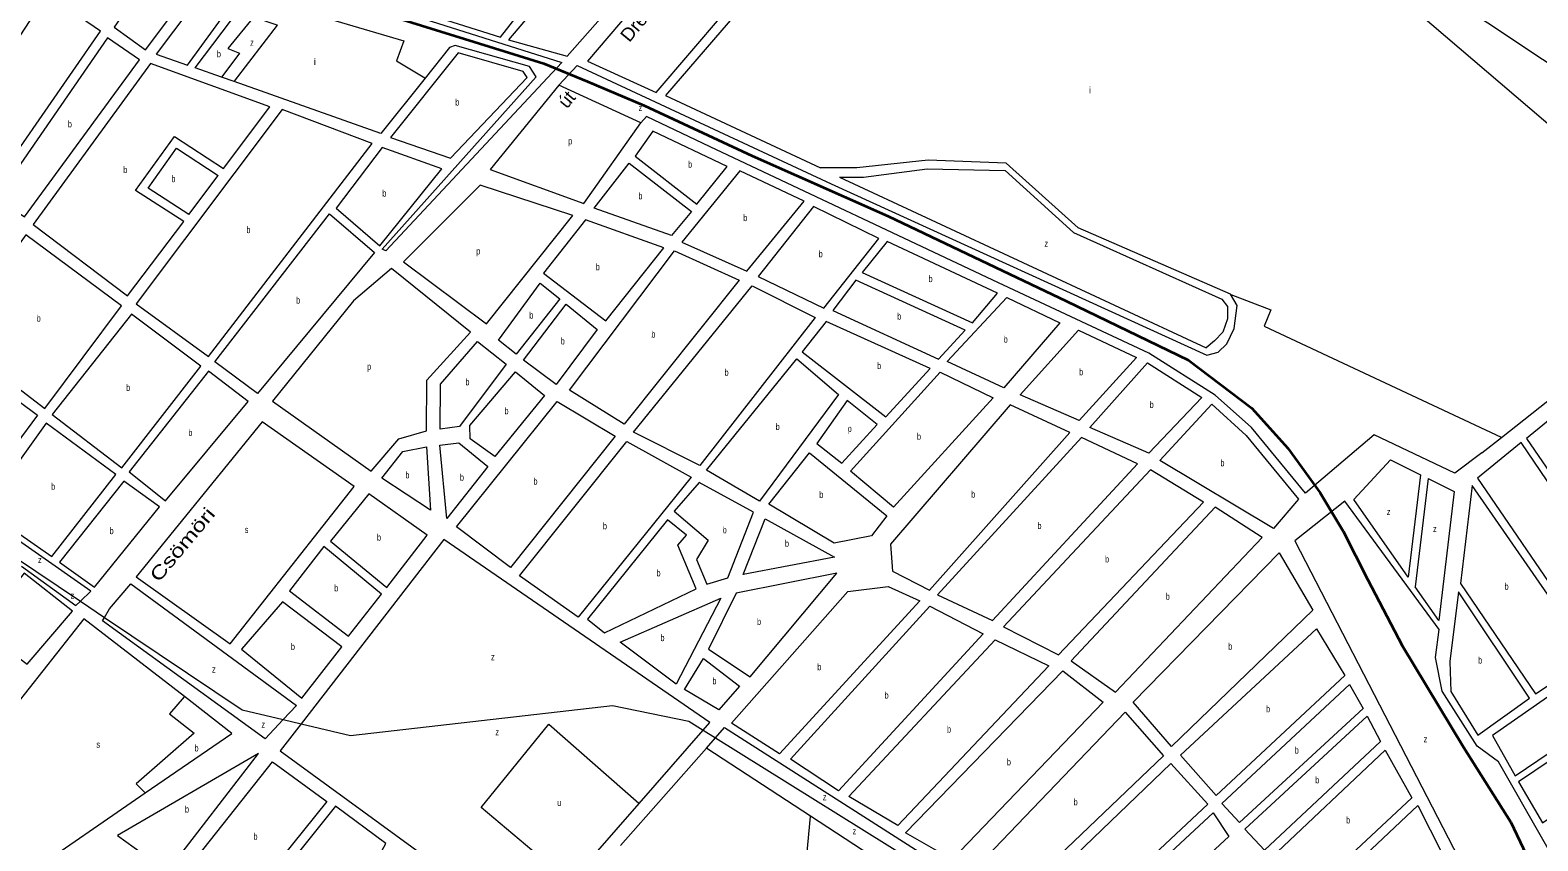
# Model space of a CAD drawing. Extents: x 639657 to 671642, y 222838 to 252123.
# Drawn here: x 655224 to 657488, y 241884 to 243103 of the extents above; entities that cross this region are included whole.
import ezdxf
from ezdxf.enums import TextEntityAlignment as Align

# ---------------------------------------------------------------- set-up
doc = ezdxf.new("R2010")
doc.units = 0
doc.header["$LTSCALE"] = 4
for name, color, linetype, lineweight in [('1', 7, 'Continuous', 13), ('15', 7, 'Continuous', 13), ('21', 7, 'Continuous', 13), ('57', 7, 'Continuous', 35)]:
    doc.layers.add(name, color=color, linetype=linetype, lineweight=lineweight)
doc.layers.add('22', color=7, linetype='Continuous')
doc.layers.add('7', color=7, linetype='Continuous')

msp = doc.modelspace()

# ---------------------------------------------------------------- linework, layer by layer
at = {"layer": '1'}
for p, q in [((655462.19, 242825.9), (655506.051, 242884.195)), ((656439.247, 242881.71), (656989.589, 242625.18)), ((657403.91, 242467.54), (657433.215, 242490.7)), ((657311.745, 242434.599), (657293.127, 242280.895)), ((657323.172, 242428.91), (657303.581, 242266.039)), ((655844.76, 242337.2), (655630.564, 242060.254)), ((655210.654, 242297.268), (655292.426, 242237.901)), ((655292.426, 242237.901), (655299.171, 242244.41))]:
    msp.add_line(p, q, dxfattribs=at)
for points in [[(657128.23, 243345.25), (657330.59, 243168.94), (657658.81, 242950.17), (657711.33, 242924.11), (657866.39, 242902.52), (657903.96, 242867.45), (658544.36, 243542.51), (658559.88, 243580.37), (658553.03, 243606.2), (658105.6, 243996.14), (658005.152, 244081.628)], [(654988.64, 243509.65), (655013.717, 243549.956), (655322.248, 243286.946), (655386.526, 243256.929), (655729.339, 243146.865), (656022.158, 243053.954)], [(656450.581, 243321.776), (656177.852, 243004.638), (656410.441, 242896.004)], [(657433.215, 242490.7), (657785.88, 242769.42), (657787.2, 242777.69), (657516.89, 242950.12), (657095.804, 243310.217)], [(655511.251, 243032.115), (655471.44, 243046.21), (655552.76, 243153.84), (655615.017, 243136.225), (655657.17, 243124.299)], [(656022.158, 243053.954), (655757.906, 242770.933), (655752.193, 242773.792), (655983.591, 243032.513), (655973.593, 243048.236), (655862.178, 243079.683), (655853.387, 243076.733)], [(655853.387, 243076.733), (655816.794, 243030.89), (655750.23, 242947.5)], [(655404.19, 243052.63), (655228.35, 242810.91), (655370.12, 242703.53), (655454.28, 242815.386)], [(655513.955, 242894.7), (655583.77, 242987.49), (655404.19, 243052.63)], [(655750.23, 242947.5), (655530.093, 243025.443), (655511.251, 243032.115)], [(656017.85, 243020.16), (656045.011, 243049.666), (656426.391, 242871.704), (656990.604, 242614.413), (657007.745, 242618.701), (657020.6, 242631.566), (657032.027, 242654.436), (657036.313, 242688.742), (657026.314, 242705.894)], [(656017.85, 243020.16), (655914.53, 242893.35), (656055.42, 242842.04), (656140.91, 242963.68)], [(657403.91, 242467.54), (657363.413, 242437.168), (657242, 242494.343), (657139.156, 242407.15), (657057.738, 242505.779), (657003.459, 242554.378), (656903.472, 242617.272), (656677.787, 242723.047), (656244.985, 242927.451), (656149.283, 242973.192), (656140.91, 242963.68)], [(655454.28, 242815.386), (655382.121, 242861.675), (655440.328, 242943.221), (655513.955, 242894.7)], [(655462.19, 242825.9), (655400.811, 242865.274), (655443.663, 242925.309), (655506.051, 242884.195)], [(657026.314, 242705.894), (656797.772, 242805.952), (656689.214, 242903.151), (656572.087, 242907.439), (656464.958, 242896.004), (656410.441, 242896.004)], [(656439.247, 242881.71), (656474.956, 242881.71), (656570.658, 242894.575), (656687.786, 242891.716), (656790.63, 242798.805), (657013.458, 242698.747), (657022.029, 242687.312), (657022.029, 242668.73), (657014.887, 242648.718), (657002.031, 242635.854), (656989.589, 242625.18)], [(657293.127, 242280.895), (657211.26, 242397.23), (657266.79, 242456.98), (657311.745, 242434.599)], [(657323.172, 242428.91), (657362.36, 242409.4), (657339.23, 242215.38), (657303.581, 242266.039)], [(655299.171, 242244.41), (655314.873, 242259.562), (655147.322, 242376.691), (655132.464, 242356.416)], [(656234.597, 242050.884), (656244.43, 242062.15), (655844.76, 242337.2)], [(655342.961, 242233.118), (655375.101, 242270.641), (655623.64, 242087.678), (655603.755, 242066.574)], [(655304.45, 242218.19), (655077.93, 241931.43), (655213.74, 241830.45), (655396.658, 241956.518)], [(655396.658, 241956.518), (655526.36, 242045.91), (655455.304, 242101.074), (655304.45, 242218.19)], [(655603.755, 242066.574), (655576.503, 242037.65), (655332.249, 242214.895), (655335.322, 242220.122), (655342.961, 242233.118)], [(657535.18, 242123.195), (657419.84, 242042.48), (657453.79, 241981.91), (657574.181, 242063.922)], [(655630.564, 242060.254), (655599.16, 242019.65), (655970.83, 241748.67), (656034.683, 241821.83), (656138.378, 241940.64), (656234.597, 242050.884)], [(656110.02, 241877.21), (656239.193, 242023.611), (656253.082, 242039.353)], [(656253.082, 242039.353), (656266.52, 242054.583), (656594.72, 241844.564), (656583.9, 241832.979), (656563.661, 241811.308)], [(657580.08, 242054.956), (657458.7, 241972.82), (657494.81, 241911.47), (657619.266, 241995.403)]]:
    msp.add_lwpolyline(points, dxfattribs=at)
for points in [[(656268.14, 243333.45), (656200.73, 243388.07), (656061.82, 243230.26), (656106.23, 243195.11), (656099.2, 243187.08), (656055.33, 243222.24), (655942.168, 243088.26), (656030.379, 243063.481)], [(656366.01, 243245.9), (656282.15, 243316.35), (656060.724, 243056.097), (656163.568, 243008.927)], [(655973.62, 243147.64), (655770.18, 243241.83), (655729.87, 243155.96), (655930.28, 243092.25)], [(655475.85, 243178.85), (655412.07, 243197.81), (655349.95, 243107.53), (655397.02, 243072.99)], [(655492.38, 243172.69), (655413.2, 243066.68), (655460.12, 243050.41), (655538.21, 243158.02)], [(655249, 243156.67), (655091.42, 242916.18), (655162.86, 242860.88), (655329.58, 243101.45)], [(655339.88, 243091.32), (655173.7, 242850.76), (655215.35, 242822.08), (655388.01, 243058.41)], [(655866.37, 243068.87), (655764.79, 242941.71), (655854.84, 242910.22), (655970.021, 243031.799), (655963.91, 243040.67)], [(655602.08, 242983.35), (655383.13, 242691.28), (655491.34, 242612.11), (655737.46, 242932.35)], [(656270.5, 242898.13), (656158.76, 242950.93), (656132.21, 242913.63), (656224.76, 242841.31)], [(655752.56, 242926.56), (655683.47, 242835.15), (655749, 242778.73), (655842.08, 242894.53)], [(656187, 242794.23), (656070.53, 242835.18), (656123.16, 242902.8), (656216.79, 242830.49)], [(656299.82, 242740.36), (656385.99, 242845.89), (656289.37, 242891.3), (656202.14, 242784.15)], [(655899.28, 242869.75), (655784.16, 242754.84), (655909.18, 242661.65), (656038.91, 242824.16)], [(656400.04, 242837.94), (656317.09, 242732.44), (656415.35, 242684.89), (656498.3, 242789.86)], [(655501.08, 242604.12), (655673.32, 242827), (655741.03, 242768.45), (655564.93, 242556.83)], [(656057.78, 242817.87), (655994.5, 242737.8), (656088.12, 242666.02), (656175.33, 242775.86)], [(655106.71, 242641.12), (655245.8, 242534.26), (655361.12, 242688.41), (655217.19, 242795.23)], [(656510.7, 242785.13), (656472.94, 242738.59), (656638.63, 242663.12), (656676.42, 242707.51)], [(656288.65, 242726.83), (656115.82, 242510.39), (656033.5, 242561.58), (656191.5, 242771.16)], [(655709.4, 242696.17), (655587.61, 242545.19), (655735.82, 242440.02), (655777.33, 242488.74), (655818.8, 242500.59), (655819.57, 242576.7), (655885.07, 242648.73), (655766.51, 242744.48)], [(655953.62, 242615.98), (655927.1, 242636.72), (655989.79, 242722.71), (656019.03, 242698.77)], [(656402.57, 242670.81), (656229.24, 242448.46), (656129.89, 242498.69), (656308.08, 242718.39)], [(656627.98, 242651.74), (656463.9, 242727.22), (656429.36, 242681.25), (656588.04, 242608.41)], [(656685.71, 242565.16), (656600.97, 242604.76), (656690.45, 242701.18), (656769.8, 242663.15)], [(655375.74, 242676.17), (655256.63, 242525.22), (655361.62, 242444.94), (655480.17, 242598.04)], [(656013.61, 242570.13), (655964.45, 242606.94), (656028.57, 242690.77), (656075.33, 242653.02)], [(656383.12, 242619.59), (656508.69, 242521.75), (656575.26, 242594.33), (656419.28, 242665.04)], [(656885.3, 242610.91), (656799.03, 242516.13), (656710.53, 242554.62), (656797.85, 242652.1)], [(654991.93, 242486.98), (655096.62, 242627.06), (655234.6, 242523.96), (655136.83, 242391.99)], [(655938.7, 242600.81), (655868.45, 242507.34), (655839.56, 242503.24), (655840.05, 242570.96), (655895.74, 242634.73)], [(656437.44, 242555.01), (656318.95, 242394.93), (656239.52, 242441.56), (656375.15, 242608.78)], [(656903.75, 242467.02), (656815.25, 242505.52), (656901.49, 242602.98), (656983.13, 242550.46)], [(655491.53, 242590.07), (655372.42, 242439.12), (655427.09, 242395.51), (655551.05, 242544.89)], [(655884.13, 242508.45), (655952.78, 242589.11), (655996.1, 242553.46), (655921.63, 242462), (655884.31, 242488.56)], [(656669.72, 242549.98), (656520.08, 242385.87), (656455.64, 242440.15), (656590.36, 242588.55)], [(655945.12, 242295.05), (655863.95, 242356.18), (656014.99, 242544.48), (656101.99, 242492.54)], [(656450.42, 242545.99), (656405.28, 242481.65), (656442.64, 242451.87), (656495.89, 242510.36)], [(656515.73, 242330.47), (656518.77, 242289.65), (656574.39, 242261.1), (656785.21, 242498.28), (656695.61, 242539.45)], [(657128.52, 242397.96), (657090.74, 242353.58), (656919.97, 242455.87), (656998.26, 242540.91), (657049.9, 242493.65)], [(657536.62, 242542.93), (657471.04, 242489.24), (657654.59, 242221.21), (657720.07, 242266.33)], [(655256.33, 242311.84), (655352.56, 242435.19), (655247.6, 242512.24), (655154.65, 242382.47)], [(655382.93, 242281.19), (655524.11, 242180.26), (655710.22, 242416.69), (655572.29, 242513.89)], [(656802.48, 242490.36), (656586.27, 242254.21), (656668.86, 242215.67), (656886.69, 242450.76)], [(655825.05, 242381.52), (655752.04, 242429.41), (655783.41, 242469.44), (655818.8, 242476.73)], [(655849.33, 242368.95), (655838.7, 242479.04), (655867.69, 242482.51), (655911.01, 242446.86)], [(656046.83, 242220.66), (655958.67, 242282.8), (656119.8, 242484.63), (656216.49, 242431.16)], [(656394.12, 242467.58), (656509.98, 242372.89), (656487.13, 242342.6), (656431.31, 242331.92), (656332.97, 242390.21)], [(657462.6, 242482.82), (657396.99, 242429.63), (657576.84, 242166.67), (657645.75, 242213.45)], [(655364.48, 242425.08), (655267.69, 242303.34), (655320.17, 242265.62), (655418.04, 242386.29)], [(656228.39, 242423.19), (656190.6, 242379.88), (656242.05, 242336.24), (656224.56, 242307.07), (656239.93, 242270.11), (656271.57, 242279.52), (656309.95, 242378.19)], [(656906.12, 242441.78), (656685.61, 242206.14), (656768.22, 242163.83), (656985.56, 242393.54)], [(655732.35, 242406.13), (655674.91, 242334.7), (655759.38, 242265), (655819.98, 242343.98)], [(657389.25, 242418.4), (657371.69, 242270.9), (657484.43, 242105.18), (657567.76, 242160.68)], [(657003.37, 242385.63), (656787.12, 242154.85), (656853.65, 242107.58), (657073.65, 242340.53)], [(657123.06, 242335.45), (657456.15, 241689.11), (657563.691, 241766.365), (657428.615, 242003.194), (657396.8, 242026.654), (657344.333, 242109.32), (657334.286, 242160.149), (657339.867, 242202.041), (657198.094, 242394.744)], [(656181.03, 242366.9), (656060.84, 242217.55), (656086.28, 242196.8), (656223.87, 242262.99), (656196.42, 242328.87), (656209.19, 242344.02)], [(656431.49, 242310.96), (656294.64, 242284.55), (656327.25, 242368.13)], [(655664.77, 242326.56), (655613.2, 242260.02), (655701.95, 242191.96), (655751.4, 242255.26)], [(656880.12, 242092.75), (657099.41, 242317.4), (657149.86, 242230.99), (656937.68, 242026.05)], [(655214.62, 242286.77), (655147.6, 242203.97), (655219.03, 242149.75), (655287.15, 242229.33)], [(656284.13, 242256.51), (656242.39, 242172.32), (656305.11, 242130.92), (656434.93, 242286.8)], [(656276.69, 242061.35), (656451.84, 242258.99), (656511.98, 242266.49), (656560.01, 242244.85), (656349.12, 242015.2)], [(655602.59, 242243.8), (655540.85, 242172.34), (655631.8, 242098.93), (655691.88, 242175.76)], [(656261.08, 242249.33), (656193.93, 242119.78), (656109.52, 242183.02)], [(657475.35, 242098.66), (657368.74, 242258.57), (657355.79, 242154.03), (657357.3, 242109), (657397.92, 242043.2)], [(656365.32, 242007.27), (656574.6, 242236.91), (656655.05, 242195.67), (656437.77, 241959.51)], [(656951.06, 242013.35), (657155.52, 242203.01), (657198.02, 242133.04), (657004.98, 241952.45)], [(656452.9, 241951.04), (656672.87, 242186.68), (656753.31, 242147.58), (656526.92, 241907.59)], [(656257.7, 242081.08), (656206.36, 242111.82), (656234.99, 242158.28), (656289.11, 242116.81)], [(656538.31, 241896.4), (656774.35, 242139.7), (656834.96, 242092.91), (656608.54, 241856.14)], [(657013.15, 241940.69), (657205.13, 242119.13), (657225.33, 242083.29), (657039.74, 241911.89)], [(656636.67, 241836.49), (656867.89, 242077.6), (656925.44, 242011.97), (656701.51, 241797.8)], [(657047.89, 241901.75), (657231.35, 242071.51), (657251.57, 242033.52), (657077.19, 241870.28)], [(655566.4, 242015.61), (655355.12, 241892.37), (655429.78, 241838.18)], [(657088.04, 241859.09), (657258.67, 242020.68), (657298.53, 241949), (657139.62, 241800.4)], [(655447.09, 241825.43), (655587.48, 242002.89), (655669.17, 241943.38), (655529.3, 241769.14)], [(656936.83, 242000.78), (656716.57, 241788.86), (656783.7, 241743.67), (656992.19, 241939.44)], [(655682.13, 241936.5), (655539.61, 241757.95), (655650.46, 241683.09), (655757.88, 241880.17)], [(656796.12, 241736.78), (657000.37, 241926.61), (657023.79, 241890.8), (656833.94, 241715.07)], [(657151, 241789.75), (657307.77, 241937.25), (657344.42, 241864.46), (657201.51, 241731.05)]]:
    msp.add_lwpolyline(points, close=True, dxfattribs=at)
at = {"layer": '15'}
for points in [[(655132.464, 242356.416), (655299.171, 242244.41), (655335.322, 242220.122)], [(655335.322, 242220.122), (655542.3, 242081.06), (655603.755, 242066.574), (655630.564, 242060.254), (655705.03, 242042.7), (656098.14, 242087.98), (656212.9, 242064.42), (656234.597, 242050.884), (656234.598, 242050.884), (656253.082, 242039.353), (656583.9, 241832.979), (656614.485, 241813.899), (657156.036, 241476.063), (657166.06, 241469.81), (657187.18, 241446.26), (657196.824, 241434.478), (657590.966, 240952.956)]]:
    msp.add_lwpolyline(points, dxfattribs=at)
at = {"layer": '21'}
msp.add_line((656140.91, 242963.68), (656017.85, 243020.16), dxfattribs=at)
for points in [[(655595.028, 243110.15), (655594.528, 243110.324), (655559.364, 243122.563), (655520.797, 243075.393), (655537.938, 243068.246), (655511.619, 243032.614), (655511.251, 243032.115)], [(655657.17, 243124.299), (655785.045, 243086.83), (655773.618, 243056.813), (655816.294, 243031.19), (655816.794, 243030.89)], [(655530.093, 243025.443), (655530.476, 243025.943), (655595.028, 243110.15)], [(657026.314, 242705.894), (657026.814, 242705.7), (657087.02, 242682.311), (657077.021, 242658.011), (657432.715, 242490.935), (657433.215, 242490.7)], [(655455.304, 242101.074), (655454.876, 242100.574), (655433.182, 242075.248), (655470.021, 242046.203), (655382.947, 241970.239), (655396.158, 241957.018), (655396.658, 241956.518)], [(656034.683, 241821.83), (656034.183, 241822.251), (655900.924, 241934.491), (656002.51, 242059.608), (656137.878, 241941.078), (656138.378, 241940.64)], [(656395.394, 241921.406), (656239.692, 242023.284), (656239.193, 242023.611)], [(656375.501, 241707.115), (656375.547, 241707.615), (656395.348, 241920.906), (656395.394, 241921.406)], [(656563.661, 241811.308), (656563.161, 241811.635), (656395.394, 241921.406)]]:
    msp.add_lwpolyline(points, dxfattribs=at)
at = {"layer": '57'}
msp.add_lwpolyline([(655761.42, 243125.114), (655876.169, 243089.667), (655995.366, 243052.642), (656060.46, 243025.71), (656145.621, 242989.474), (656308.111, 242914.065), (656512.417, 242823.276), (656780.206, 242695.545), (656963.456, 242607.039), (657058.403, 242534.857), (657112.607, 242474.53), (657161.032, 242407.422), (657195.623, 242349.903), (657232.579, 242276.653), (657284.312, 242178.1), (657376.088, 242025.388), (657447.288, 241912.324), (657511.934, 241776.214)], dxfattribs=at)

# ---------------------------------------------------------------- texts
at = {"layer": '22'}
for s, rotation, width, p in [('Drégelyvár', 50.548, 1.05, (656166.699, 243135.803)), ('Csömöri', 50.1, 1.35, (655459.961, 242323.317))]:
    msp.add_text(s, height=20, rotation=rotation, dxfattribs=dict(at, width=width)).set_placement(p, align=Align.CENTER)
msp.add_text('út', height=20, rotation=50.1, dxfattribs=at).set_placement((656037.028, 242992.275), align=Align.CENTER)
at = {"layer": '7'}
for s, width, p in [('z', 0.8, (655554.107, 243079.258)), ('b', 0.75, (655504.113, 243062.105)), ('b', 0.75, (655862.083, 242989.545)), ('z', 0.8, (656137.351, 242981.129)), ('b', 0.75, (655280.293, 242956.7)), ('p', 0.75, (656031.65, 242931.1)), ('b', 0.75, (655363.621, 242888.086)), ('b', 0.75, (656211.75, 242896.12)), ('b', 0.75, (655435.796, 242874.335)), ('b', 0.75, (655752.553, 242852.645)), ('b', 0.75, (656137.18, 242848.515)), ('b', 0.75, (655548.464, 242797.73)), ('b', 0.75, (656294.688, 242815.83)), ('z', 0.8, (656746.997, 242777.454)), ('p', 0.75, (655893.641, 242765.7)), ('b', 0.75, (656407.847, 242761.415)), ('b', 0.75, (656073.089, 242741.945)), ('b', 0.75, (656572.822, 242724.125)), ('b', 0.75, (655623.134, 242691.915)), ('b', 0.75, (655233.531, 242664.745)), ('b', 0.75, (655973.334, 242669.345)), ('b', 0.75, (656525.832, 242667.815)), ('b', 0.75, (656156.569, 242640.775)), ('b', 0.75, (656020.478, 242630.45)), ('b', 0.75, (656685.704, 242633.17)), ('b', 0.75, (656495.571, 242593.395)), ('p', 0.75, (655729.641, 242592.25)), ('b', 0.75, (655877.408, 242568.985)), ('b', 0.75, (656266.533, 242583.425)), ('b', 0.75, (656798.931, 242584.115)), ('b', 0.75, (655367.828, 242560.555)), ('b', 0.75, (655936.033, 242525.555)), ('b', 0.75, (656904.879, 242535)), ('b', 0.75, (656343.26, 242501.855)), ('b', 0.75, (655461.293, 242492.79)), ('p', 0.75, (656451.444, 242498.93)), ('b', 0.75, (656555.423, 242487.21)), ('b', 0.75, (657011.198, 242447.245)), ('b', 0.75, (655255.165, 242412.04)), ('b', 0.75, (655787.2, 242429.125)), ('b', 0.75, (655869.065, 242425.73)), ('b', 0.75, (655979.568, 242419.765)), ('b', 0.75, (656408.812, 242399.75)), ('b', 0.75, (656636.956, 242400.275)), ('z', 0.8, (657261.074, 242374.059)), ('b', 0.75, (655342.963, 242345.35)), ('s', 0.8, (655545.983, 242347.075)), ('b', 0.75, (656083.819, 242352.645)), ('b', 0.75, (656263.729, 242346.65)), ('b', 0.75, (656736.427, 242353.015)), ('z', 0.8, (657330.351, 242348.329)), ('b', 0.75, (655744.564, 242335.565)), ('b', 0.75, (656357.196, 242326.34)), ('z', 0.8, (655235.506, 242301.881)), ('b', 0.75, (656837.89, 242302.805)), ('b', 0.75, (656164.299, 242281.85)), ('b', 0.75, (655680.366, 242259.26)), ('b', 0.75, (657437.807, 242261.79)), ('z', 0.8, (655284.409, 242248.13)), ('b', 0.75, (656929.022, 242246.605)), ('b', 0.75, (656315.263, 242208.86)), ('b', 0.75, (656170.267, 242184.555)), ('b', 0.75, (655615.251, 242171.365)), ('b', 0.75, (657022.856, 242171.725)), ('z', 0.8, (655915.716, 242155.764)), ('b', 0.75, (656405.82, 242140.845)), ('b', 0.75, (657398.214, 242150.885)), ('z', 0.8, (655496.754, 242137.275)), ('b', 0.75, (656248.284, 242119.68)), ('b', 0.75, (656506.789, 242098.21)), ('b', 0.75, (657079.68, 242077.73)), ('z', 0.8, (655571.03, 242054.37)), ('z', 0.8, (655922.414, 242042.935)), ('b', 0.75, (656600.581, 242047.135)), ('z', 0.8, (657316.402, 242032.41)), ('s', 0.8, (655323.17, 242024.32)), ('b', 0.75, (655470.525, 242018.735)), ('b', 0.75, (657122.793, 242015.51)), ('b', 0.75, (656690.462, 241997.92)), ('b', 0.75, (657153.643, 241970.895)), ('z', 0.8, (656414.134, 241945.5)), ('b', 0.75, (656790.757, 241937.7)), ('b', 0.75, (655456.199, 241926.895)), ('u', 0.7, (656015.069, 241936.809)), ('z', 0.8, (656458.788, 241894.112)), ('b', 0.75, (657199.885, 241910.54)), ('b', 0.75, (655559.07, 241886.015))]:
    msp.add_text(s, height=10, dxfattribs=dict(at, width=width)).set_placement(p)
for p in [(655649.809, 243050.67), (656813.896, 243007.79)]:
    msp.add_text('i', height=10, dxfattribs=at).set_placement(p)

doc.saveas('drawing.dxf')
